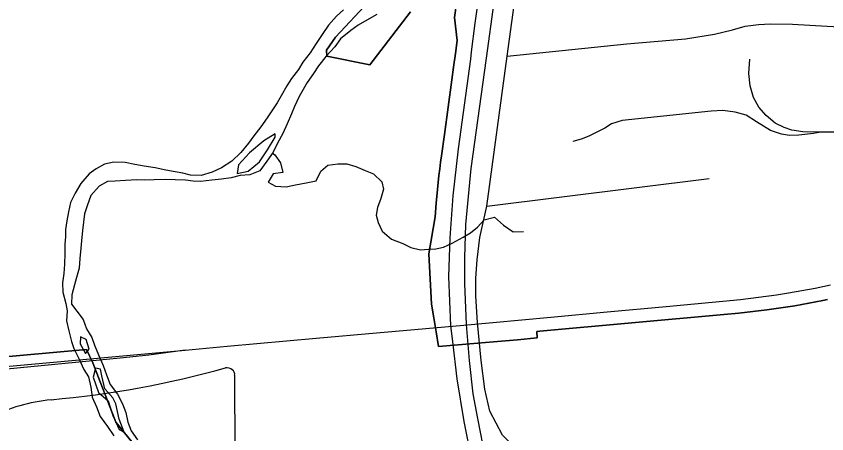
# Model space of a CAD drawing. Extents: x 114604 to 551442, y 316898 to 567001.
# Drawn here: x 242997 to 248711, y 395358 to 398303 of the extents above; entities that cross this region are included whole.
import ezdxf

# ---------------------------------------------------------------- set-up
doc = ezdxf.new("R2010")
doc.units = 0
for name, color, linetype in [('DV_X_County_Line', 7, 'Continuous'), ('GE_P_Alignment_1000_Bearings', 7, 'Continuous'), ('GE_P_Alignment_100_Cardinal_Points', 7, 'Continuous'), ('GE_P_Alignment_100_Stations', 7, 'Continuous'), ('GE_P_Alignment_500_Curve_Data', 7, 'Continuous'), ('GE_P_Alignment_500_Stations', 7, 'Continuous'), ('PM_P_Cells', 7, 'Continuous')]:
    doc.layers.add(name, color=color, linetype=linetype)

msp = doc.modelspace()

# ---------------------------------------------------------------- linework, layer by layer
at = {"layer": 'DV_X_County_Line'}
for points in [[(245304.3, 398348.9), (245254.6, 398302.5), (245199, 398240.1), (245159.4, 398181.8), (245111.8, 398111.4), (245068.2, 398045.1), (245018.7, 397978.7), (244987, 397926.4), (244937.4, 397864), (244905.7, 397811.7), (244864.2, 397741.4), (244836.5, 397691.2), (244765.1, 397586.6), (244721.5, 397522.2), (244671.9, 397459.8)], [(245538.2, 398314.2), (245468.5, 398275.7), (245406.8, 398239.3), (245357, 398203), (245283.4, 398144.5), (245243.8, 398088.1), (245182.2, 398021.7), (245128.7, 397953.3), (245093, 397899), (245047.4, 397836.6), (244992, 397736.1), (244958.4, 397665.8), (244938.7, 397613.6), (244907.2, 397543.3), (244875.6, 397475), (244840, 397408.7), (244808.4, 397344.4), (244762.8, 397280.1), (244715.2, 397211.7)], [(244553.5, 397194.7), (244631.3, 397211.2), (244712.9, 397275.8), (244768.3, 397360.2), (244821.8, 397450.7), (244821.6, 397474.7)], [(244821.6, 397474.7), (244742, 397424.2), (244640.6, 397339.5), (244563.2, 397254.9), (244553.5, 397194.7)], [(244671.9, 397459.8), (244634.2, 397407.5), (244580.7, 397341.1), (244517.1, 397280.6), (244443.4, 397234.2), (244377.7, 397203.7), (244299.9, 397179.2), (244226, 397182.8), (244172, 397196.5), (244118, 397206.2), (244052, 397217.9), (243976, 397233.5), (243900.1, 397245), (243834.1, 397256.7), (243764.1, 397270.3), (243686.2, 397273.8), (243618.4, 397259.4), (243560.6, 397227), (243510.9, 397190.7), (243453.3, 397124.3), (243411.7, 397055.9), (243380.1, 396989.6), (243364.5, 396923.4), (243352.8, 396861.3), (243345.2, 396799.1), (243343.5, 396747), (243339.8, 396694.9), (243340.1, 396628.8), (243336.5, 396554.7), (243332.9, 396488.5), (243323.3, 396422.4), (243325.6, 396358.3), (243348, 396278.3), (243356.3, 396226.3), (243352.7, 396154.1), (243367, 396084.1), (243387.4, 396010.1), (243403.7, 395960.1), (243440, 395884.2), (243474.4, 395812.3), (243506.6, 395760.4), (243523, 395688.4), (243533.3, 395616.3), (243563.7, 395548.4), (243590, 395480.4), (243640.3, 395410.6), (243684.6, 395344.8)], [(244715.2, 397211.7), (244643.4, 397185.2), (244575.6, 397178.8), (244511.7, 397164.4), (244443.9, 397154), (244376, 397147.6), (244296.1, 397137.2), (244244.2, 397138.8), (244190.2, 397146.5), (244118.3, 397148.1), (244050.4, 397151.8), (243968.5, 397149.3), (243902.6, 397146.9), (243846.7, 397148.6), (243766.8, 397144.1), (243694.9, 397139.7), (243641, 397137.4), (243581.2, 397105), (243523.7, 397038.5), (243498.1, 396966.3), (243478.4, 396910.1), (243470.7, 396851.9), (243465.1, 396791.8), (243457.5, 396719.6), (243451.8, 396667.5), (243446.2, 396595.4), (243440.5, 396527.2), (243422.9, 396461), (243407.2, 396408.8), (243389.6, 396338.6), (243386, 396272.5), (243424.2, 396222.6), (243468.5, 396164.8), (243492.8, 396098.9), (243529.1, 396037), (243549.3, 395983), (243577.7, 395915.1), (243610, 395841.1), (243632.4, 395773.1), (243658.7, 395705.2), (243711, 395637.4), (243747.3, 395569.5), (243769.6, 395507.5), (243784, 395441.5), (243808.3, 395379.5), (243852.6, 395315.7)], [(243449.1, 396042.5), (243447.4, 395992.4), (243485.7, 395924.5)], [(243485.7, 395924.5), (243511.5, 395954.7), (243491.2, 396022.7), (243449.1, 396042.5)], [(243556.2, 395820.8), (243538.6, 395756.6), (243577.1, 395648.6), (243645.3, 395590.9), (243677.9, 395487), (243722.3, 395389.1), (243758.4, 395369.2)], [(243758.4, 395369.2), (243723.9, 395461.2), (243699.4, 395569.2), (243679.2, 395611.2), (243620.9, 395674.9), (243600.4, 395766.9), (243590.2, 395815), (243556.2, 395820.8)]]:
    msp.add_lwpolyline(points, dxfattribs=at)
at = {"layer": 'GE_P_Alignment_1000_Bearings'}
for points in [[(248668.9, 397486.2), (248542.3, 397486.6), (248464, 397499.6), (248411.5, 397519.3), (248348.1, 397549.8), (248284.7, 397603.5), (248232.1, 397661.4), (248195.2, 397729.2), (248169.9, 397812.1), (248162.2, 397899.1), (248169.3, 398001.1)], [(248668.9, 397486.2), (248617.3, 397476.1), (248514.1, 397463.3), (248449.2, 397461.4), (248392.5, 397472), (248314.2, 397496.6), (248215.7, 397557.7), (248142.3, 397604.7), (248064.8, 397626.8), (247978.2, 397638.1), (247896.6, 397633.7), (247559.6, 397597.7), (247269.1, 397567.8), (247192.6, 397544.3), (247146.9, 397514.3), (247085.4, 397482.6), (247033.1, 397456.7), (246979.9, 397435.8), (246920.8, 397420.6)], [(249346, 396673.4), (249382.4, 396728.2), (249412.1, 396808.8), (249422.7, 396895), (249420.6, 397004.5), (249406.2, 397072.4), (249367.7, 397155.2), (249315.8, 397229.7), (249219.8, 397315.6), (249113.8, 397372.5), (248927.9, 397458.9), (248843.7, 397480.2), (248771.3, 397484.9), (248668.9, 397486.2)], [(240521.5, 395614), (244188.7, 395947.3), (244484.6, 395975.4), (245111, 396032.8), (245537.8, 396070.3), (246151.5, 396125.1), (246766.6, 396181.9), (247162.1, 396218.7), (247578.5, 396255.7), (247903.8, 396285.6), (248103.8, 396306.6), (248356.9, 396338.2), (248440.1, 396352.8), (248629.4, 396386.3), (248737.7, 396409.4)], [(244188.7, 395947.3), (243932.2, 395911.8), (243729.3, 395892.7), (242854.8, 395806.7), (242050.3, 395735.4), (242029.7, 395733.6), (241836.9, 395714.6), (241501.4, 395687), (241094, 395646.3), (240683.9, 395615.6), (240521.5, 395614)]]:
    msp.add_lwpolyline(points, dxfattribs=at)
at = {"layer": 'GE_P_Alignment_100_Cardinal_Points'}
msp.add_line((246315.5, 396964.2), (247880.8, 397158.5), dxfattribs=at)
for points in [[(246249.3, 396144.4), (246237.7, 396330.1), (246236.8, 396456.4), (246247.3, 396586), (246265.9, 396742), (246315.5, 396964.2), (246456.9, 398021.7), (246507.5, 398381.1), (246553.5, 398754.3), (246556.4, 398990.6), (246542.4, 399326.4), (246508, 399592.5), (246443.4, 399879.3), (246376.1, 400119.5), (246305.4, 400318), (246230.9, 400499.8), (246068.2, 400813.3)], [(246456.9, 398021.7), (247300.8, 398107.5), (247715.2, 398144.2), (247919.8, 398175.8), (248046.6, 398205.8), (248135.3, 398233), (248229.5, 398244), (248313.5, 398249.3), (248469.1, 398246.3), (249367.4, 398194.5), (249409.5, 398192), (249684.1, 398175.4), (249927.4, 398160.6), (250905.4, 398101.4)], [(247330.1, 393772.7), (247285.7, 394098), (247251.1, 394226.8), (247223.7, 394323.4), (247201.5, 394398.3), (247195.7, 394415.8), (247187.2, 394427), (247175.3, 394436.7), (247162.6, 394443), (247147.8, 394452.7), (247131.6, 394456.1), (247129, 394519.2), (247129.2, 394599.2), (247121.5, 394691.7), (247096.6, 394833.3), (247023.1, 395050.7), (246928.3, 395050), (246792.4, 395077.2), (246638.3, 395135.1), (246424.1, 395348.7), (246335.8, 395517.2), (246301.4, 395673.3), (246274.3, 395875.6), (246249.3, 396144.4)]]:
    msp.add_lwpolyline(points, dxfattribs=at)
at = {"layer": 'GE_P_Alignment_100_Stations'}
for points in [[(245776.3, 398333.7), (245489.2, 397961.3), (245185.9, 398021.5), (245184.5, 398063.9), (245248.4, 398155.7), (245485.5, 398409.9)], [(245485.5, 398409.9), (245248.4, 398155.7), (245184.5, 398063.9), (245185.9, 398021.5), (245489.2, 397961.3), (245776.3, 398333.7)], [(248715, 396304.7), (248682, 396297.9), (248486.3, 396261.5), (248289.4, 396231.6), (248091.7, 396208.1), (247986.2, 396198.6), (246688.5, 396081.9), (246666.2, 396080.1), (246669, 396034.4), (246530.4, 396021.7), (246332.3, 396004.1), (245973.4, 395973.6), (245956.3, 396076.6), (245939.9, 396175.6), (245923.8, 396272.9), (245904.7, 396627.6), (245949.6, 396887.2), (245957.2, 396984.5), (245966.3, 397081.7), (245976.9, 397178.7), (245982.5, 397225.7), (245988.6, 397272.7), (245995, 397319.6), (246015.6, 397469.9), (246068.2, 397853.5), (246080.4, 397943.1), (246093.1, 398040.7), (246105.6, 398131.2), (246087.6, 398293.1), (246104.2, 398411.5)], [(246104.2, 398411.5), (246087.6, 398293.1), (246105.6, 398131.2), (246093.1, 398040.7), (246080.4, 397943.1), (246068.2, 397853.5), (246015.6, 397469.9), (245995, 397319.6), (245988.6, 397272.7), (245982.5, 397225.7), (245976.9, 397178.7), (245966.3, 397081.7), (245957.2, 396984.5), (245949.6, 396887.2), (245904.7, 396627.6), (245923.8, 396272.9), (245939.9, 396175.6), (245956.3, 396076.6), (245973.4, 395973.6), (246332.3, 396004.1), (246530.4, 396021.7), (246669, 396034.4), (246666.2, 396080.1), (246688.5, 396081.9), (247986.2, 396198.6), (248091.7, 396208.1), (248289.4, 396231.6), (248486.3, 396261.5), (248682, 396297.9), (248715, 396304.7)], [(242784.6, 395888.7), (243493.3, 395953.4), (243536.9, 395858), (243577.2, 395754.8), (243687.6, 395472), (243699.3, 395441.4), (244017.3, 395050.7)], [(244017.3, 395050.7), (243699.3, 395441.4), (243687.6, 395472), (243577.2, 395754.8), (243536.9, 395858), (243493.3, 395953.4), (242784.6, 395888.7)]]:
    msp.add_lwpolyline(points, dxfattribs=at)
at = {"layer": 'GE_P_Alignment_500_Curve_Data'}
msp.add_line((244549.4, 394112.8), (244537.4, 395771.1), dxfattribs=at)
for centre, major_axis, ratio, start_param, end_param in [((242647, 400000.9), (5536.6, 40.1), 0.800001, 4.814395, 5.042369), ((244479.4, 395777.6), (58.1, 0.4), 0.8, 6.141152, 7.989035), ((243391.4, 394716), (1113.9, 8.1), 0.8, 1.699011, 2.107814)]:
    msp.add_ellipse(centre, major_axis=major_axis, ratio=ratio, start_param=start_param, end_param=end_param, dxfattribs=at)
at = {"layer": 'GE_P_Alignment_500_Stations'}
for points in [[(246363.8, 398400.9), (246309.9, 398006.7), (246200.9, 397228.8), (246163.2, 396833.6), (246156.8, 396600.8), (246156.9, 396417.8), (246169.5, 396128.3), (246189.8, 395876), (246215.8, 395641.1), (246248.4, 395466.5), (246303.1, 395187.8)], [(246245.4, 398368.9), (246229.2, 398254.8), (246205, 398052.9)], [(246205, 398052.9), (246198.6, 397999.7), (246112.9, 397366.8), (246075.9, 397035.3), (246052.6, 396740.9), (246045.3, 396467.6), (246059.4, 396120.2), (246072.5, 396009.3)], [(246072.5, 396009.3), (246103.8, 395745.3), (246152.3, 395444.5), (246206.8, 395177.7)]]:
    msp.add_lwpolyline(points, dxfattribs=at)
at = {"layer": 'PM_P_Cells'}
msp.add_lwpolyline([(244803.3, 397337.2), (244820.1, 397325.3), (244860.1, 397269.3), (244876.1, 397201.2), (244808.3, 397191.1), (244772.4, 397132.9), (244824.3, 397104.9), (244900.2, 397099), (244966.1, 397115.1), (245042, 397127.2), (245111.8, 397141.3), (245143.7, 397211.5), (245193.6, 397253.6), (245265.4, 397261.7), (245327.3, 397261.8), (245391.2, 397243.8), (245457.2, 397215.9), (245515.1, 397191.9), (245575.1, 397135.9), (245587.1, 397083.8), (245567.2, 397017.6), (245543.3, 396953.5), (245535.4, 396899.4), (245547.4, 396847.3), (245577.4, 396787.2), (245643.4, 396731.2), (245723.3, 396699.2), (245779.2, 396673.2), (245847.1, 396655.3), (245903.1, 396659.4), (245955, 396663.4), (246008.9, 396675.5), (246070.7, 396703.6), (246148.6, 396743.8), (246198.4, 396775.9), (246248.3, 396816), (246296.2, 396868.2), (246368, 396886.3), (246432, 396830.3), (246499.9, 396782.3), (246573.8, 396784.4)], dxfattribs=at)

doc.saveas('drawing.dxf')
